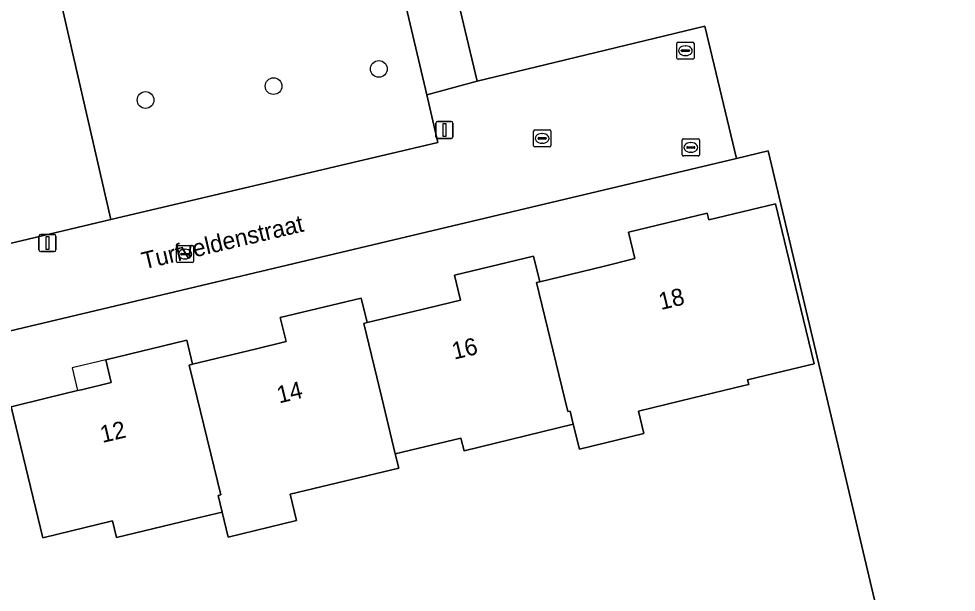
# Model space of a CAD drawing. Extents: x 162026 to 163502, y 387295 to 388169.
# Drawn here: x 163119.9 to 163174.7, y 387738.6 to 387772.2 of the extents above; entities that cross this region are included whole.
import ezdxf

# ---------------------------------------------------------------- set-up
doc = ezdxf.new("R2010")
doc.units = 0
for name, color, linetype in [('IMGEO_Boom', 7, 'Continuous'), ('IMGEO_Brandkraan', 7, 'Continuous'), ('IMGEO_Erf', 7, 'Continuous'), ('IMGEO_Groenvoorziening', 7, 'Continuous'), ('IMGEO_Kolk', 7, 'Continuous'), ('IMGEO_Lichtmast', 7, 'Continuous'), ('IMGEO_Loofbos', 7, 'Continuous'), ('IMGEO_Openbare_ruimte_label', 7, 'Continuous'), ('IMGEO_Pand', 7, 'Continuous'), ('IMGEO_Pand_nummerreeks', 7, 'Continuous'), ('IMGEO_Pand_overbouw', 7, 'Continuous'), ('IMGEO_Rioolput', 7, 'Continuous'), ('IMGEO_Voetpad_open', 7, 'Continuous')]:
    doc.layers.add(name, color=color, linetype=linetype)

msp = doc.modelspace()

# ---------------------------------------------------------------- linework, layer by layer
at = {"layer": 'IMGEO_Boom'}
for centre in [(163140.939, 387769.231), (163134.79, 387768.228), (163127.31, 387767.415)]:
    msp.add_circle(centre, 0.489, dxfattribs=at)
at = {"layer": 'IMGEO_Brandkraan'}
for p, q in [((163158.668, 387764.217), (163158.668, 387765.069)), ((163158.743, 387765.143), (163159.595, 387765.143)), ((163159.156, 387764.923), (163159.181, 387764.923)), ((163159.669, 387765.069), (163159.669, 387764.217)), ((163158.927, 387764.637), (163158.927, 387764.649)), ((163159.365, 387764.6), (163158.967, 387764.6)), ((163158.97, 387764.686), (163159.368, 387764.686)), ((163159.179, 387764.363), (163159.154, 387764.363)), ((163159.411, 387764.649), (163159.411, 387764.637)), ((163159.595, 387764.143), (163158.743, 387764.143))]:
    msp.add_line(p, q, dxfattribs=at)
for points in [[(163158.668, 387764.217), (163158.668, 387765.069)], [(163158.743, 387765.143), (163159.595, 387765.143)], [(163159.669, 387765.069), (163159.669, 387764.217)], [(163159.595, 387764.143), (163158.743, 387764.143)]]:
    msp.add_lwpolyline(points, dxfattribs=at)
for centre, radius, start, end in [((163158.745, 387765.067), 0.0765, 91.552, 178.448), ((163158.745, 387765.067), 0.0765, 91.552, 178.448), ((163159.593, 387765.067), 0.0765, 1.552, 88.448), ((163159.593, 387765.067), 0.0765, 1.552, 88.448), ((163158.745, 387764.219), 0.0765, 181.552, 268.448), ((163158.745, 387764.219), 0.0765, 181.552, 268.448), ((163158.967, 387764.646), 0.0403, 85.8775, 175.7526), ((163158.964, 387764.636), 0.0366, 178.938, 274.7102), ((163159.368, 387764.643), 0.043, 264.8664, 352.4533), ((163159.372, 387764.648), 0.0386, 1.7309, 96.639), ((163159.593, 387764.219), 0.0765, 271.552, 358.448), ((163159.593, 387764.219), 0.0765, 271.552, 358.448)]:
    msp.add_arc(centre, radius, start, end, dxfattribs=at)
for centre, major_axis, ratio, start_param, end_param in [((163159.155, 387764.643), (-0.387, 0.002), 0.722429, 4.712389, 7.853982), ((163159.18, 387764.643), (-0.39, 0.002), 0.717154, 1.570796, 4.712389)]:
    msp.add_ellipse(centre, major_axis=major_axis, ratio=ratio, start_param=start_param, end_param=end_param, dxfattribs=at)
at = {"layer": 'IMGEO_Erf'}
msp.add_lwpolyline([(163170.795, 387734.395), (163167.107, 387750), (163163.691, 387764.448), (163161.831, 387763.991), (163116.279, 387753.187)], dxfattribs=at)
msp.add_lwpolyline([(163145.918, 387746.919), (163145.739, 387747.659), (163141.899, 387746.73), (163142.099, 387745.903), (163135.754, 387744.368), (163136.126, 387742.835), (163132.132, 387741.869), (163131.778, 387743.329), (163130.463, 387743.012), (163125.603, 387741.836), (163125.368, 387742.808), (163121.309, 387741.826), (163119.456, 387749.488), (163121.574, 387750), (163123.339, 387750.427), (163123.575, 387750.484), (163125.304, 387750.902), (163124.982, 387752.236), (163129.715, 387753.381), (163130.056, 387751.971), (163133.782, 387752.872), (163135.521, 387753.293), (163135.182, 387754.694), (163139.906, 387755.837), (163140.253, 387754.403), (163143.868, 387755.277), (163145.713, 387755.723), (163145.364, 387757.169), (163149.981, 387758.285), (163150.34, 387756.797), (163154.038, 387757.692), (163155.899, 387758.142), (163155.525, 387759.689), (163160.127, 387760.802), (163160.221, 387760.414), (163164.11, 387761.355), (163165.285, 387756.496), (163166.373, 387751.995), (163166.052, 387751.917), (163162.484, 387751.054), (163162.549, 387750.787), (163162.202, 387750.703), (163159.295, 387750), (163156.108, 387749.229), (163156.426, 387747.915), (163152.654, 387747.003), (163152.301, 387748.463)], close=True, dxfattribs=at)
at = {"layer": 'IMGEO_Groenvoorziening'}
msp.add_lwpolyline([(163136.339, 387794.384), (163118.446, 387790.157), (163125.27, 387760.423), (163144.393, 387764.941), (163143.741, 387767.71), (163137.65, 387793.586)], dxfattribs=at)
msp.add_lwpolyline([(163112.724, 387782.656), (163118.461, 387758.815), (163125.27, 387760.423), (163118.446, 387790.157), (163074.487, 387779.595), (163065.879, 387777.538), (163067.318, 387771.549)], close=True, dxfattribs=at)
at = {"layer": 'IMGEO_Kolk'}
for p, q in [((163149.982, 387764.746), (163149.982, 387765.598)), ((163150.057, 387765.672), (163150.909, 387765.672)), ((163150.47, 387765.452), (163150.495, 387765.452)), ((163150.983, 387765.598), (163150.983, 387764.746)), ((163150.241, 387765.166), (163150.241, 387765.178)), ((163150.679, 387765.129), (163150.281, 387765.129)), ((163150.284, 387765.215), (163150.682, 387765.215)), ((163150.493, 387764.892), (163150.468, 387764.892)), ((163150.725, 387765.178), (163150.725, 387765.166)), ((163150.909, 387764.672), (163150.057, 387764.672)), ((163129.113, 387757.983), (163129.113, 387758.835)), ((163129.188, 387758.909), (163130.04, 387758.909)), ((163129.601, 387758.689), (163129.626, 387758.689)), ((163130.114, 387758.835), (163130.114, 387757.983)), ((163129.372, 387758.403), (163129.372, 387758.415)), ((163129.81, 387758.366), (163129.412, 387758.366)), ((163129.415, 387758.452), (163129.813, 387758.452)), ((163129.856, 387758.415), (163129.856, 387758.403)), ((163130.04, 387757.909), (163129.188, 387757.909)), ((163129.624, 387758.129), (163129.599, 387758.129))]:
    msp.add_line(p, q, dxfattribs=at)
for points in [[(163149.982, 387764.746), (163149.982, 387765.598)], [(163150.057, 387765.672), (163150.909, 387765.672)], [(163150.983, 387765.598), (163150.983, 387764.746)], [(163150.909, 387764.672), (163150.057, 387764.672)], [(163129.113, 387757.983), (163129.113, 387758.835)], [(163129.188, 387758.909), (163130.04, 387758.909)], [(163130.114, 387758.835), (163130.114, 387757.983)], [(163130.04, 387757.909), (163129.188, 387757.909)]]:
    msp.add_lwpolyline(points, dxfattribs=at)
for centre, radius, start, end in [((163150.059, 387765.596), 0.0765, 91.552, 178.448), ((163150.059, 387765.596), 0.0765, 91.552, 178.448), ((163150.907, 387765.596), 0.0765, 1.552, 88.448), ((163150.907, 387765.596), 0.0765, 1.552, 88.448), ((163150.059, 387764.748), 0.0765, 181.552, 268.448), ((163150.059, 387764.748), 0.0765, 181.552, 268.448), ((163150.281, 387765.175), 0.0403, 85.8775, 175.7526), ((163150.278, 387765.165), 0.0366, 178.938, 274.7102), ((163150.682, 387765.172), 0.043, 264.8664, 352.4533), ((163150.686, 387765.177), 0.0386, 1.7309, 96.639), ((163150.907, 387764.748), 0.0765, 271.552, 358.448), ((163150.907, 387764.748), 0.0765, 271.552, 358.448), ((163129.19, 387758.833), 0.0765, 91.552, 178.448), ((163129.19, 387758.833), 0.0765, 91.552, 178.448), ((163130.038, 387758.833), 0.0765, 1.552, 88.448), ((163130.038, 387758.833), 0.0765, 1.552, 88.448), ((163129.412, 387758.412), 0.0403, 85.8775, 175.7526), ((163129.409, 387758.402), 0.0366, 178.938, 274.7102), ((163129.813, 387758.409), 0.043, 264.8664, 352.4533), ((163129.817, 387758.414), 0.0386, 1.7309, 96.639), ((163129.19, 387757.985), 0.0765, 181.552, 268.448), ((163129.19, 387757.985), 0.0765, 181.552, 268.448), ((163130.038, 387757.985), 0.0765, 271.552, 358.448), ((163130.038, 387757.985), 0.0765, 271.552, 358.448)]:
    msp.add_arc(centre, radius, start, end, dxfattribs=at)
for centre, major_axis, ratio, start_param, end_param in [((163150.469, 387765.172), (-0.387, 0.002), 0.722429, 4.712389, 7.853982), ((163150.494, 387765.172), (-0.39, 0.002), 0.717154, 1.570796, 4.712389), ((163129.6, 387758.409), (-0.387, 0.002), 0.722429, 4.712389, 7.853982), ((163129.625, 387758.409), (-0.39, 0.002), 0.717154, 1.570796, 4.712389)]:
    msp.add_ellipse(centre, major_axis=major_axis, ratio=ratio, start_param=start_param, end_param=end_param, dxfattribs=at)
at = {"layer": 'IMGEO_Lichtmast'}
for p, q in [((163144.274, 387765.266), (163144.274, 387766.066)), ((163144.274, 387766.066), (163144.274, 387765.266)), ((163144.374, 387766.166), (163145.164, 387766.166)), ((163145.164, 387766.166), (163144.374, 387766.166)), ((163145.264, 387766.066), (163145.264, 387765.266)), ((163145.264, 387765.266), (163145.264, 387766.066)), ((163145.164, 387765.166), (163144.374, 387765.166)), ((163144.374, 387765.166), (163145.164, 387765.166)), ((163121.08, 387758.656), (163121.08, 387759.456)), ((163121.08, 387759.456), (163121.08, 387758.656)), ((163121.18, 387759.556), (163121.97, 387759.556)), ((163121.97, 387759.556), (163121.18, 387759.556)), ((163122.07, 387759.456), (163122.07, 387758.656)), ((163122.07, 387758.656), (163122.07, 387759.456)), ((163121.97, 387758.556), (163121.18, 387758.556)), ((163121.18, 387758.556), (163121.97, 387758.556))]:
    msp.add_line(p, q, dxfattribs=at)
for points in [[(163144.694, 387766.041), (163144.844, 387766.041), (163144.844, 387765.291), (163144.694, 387765.291), (163144.694, 387766.041)], [(163121.5, 387759.431), (163121.65, 387759.431), (163121.65, 387758.681), (163121.5, 387758.681), (163121.5, 387759.431)]]:
    msp.add_lwpolyline(points, dxfattribs=at)
for centre, start, end in [((163144.374, 387766.066), 90, 180), ((163144.374, 387766.066), 90, 180), ((163145.164, 387766.066), 0, 90), ((163145.164, 387766.066), 360, 90), ((163144.374, 387765.266), 180, 270), ((163144.374, 387765.266), 180, 270), ((163145.164, 387765.266), 270, 0), ((163145.164, 387765.266), 270, 0), ((163121.18, 387759.456), 90, 180), ((163121.18, 387759.456), 90, 180), ((163121.97, 387759.456), 0, 90), ((163121.97, 387759.456), 360, 90), ((163121.18, 387758.656), 180, 270), ((163121.18, 387758.656), 180, 270), ((163121.97, 387758.656), 270, 0), ((163121.97, 387758.656), 270, 0)]:
    msp.add_arc(centre, 0.1, start, end, dxfattribs=at)
at = {"layer": 'IMGEO_Loofbos'}
msp.add_lwpolyline([(163190.741, 387777.15), (163187.316, 387800.626), (163183.757, 387800.075), (163174.599, 387796.323), (163168.937, 387794.579), (163161.727, 387792.848), (163155.658, 387791.959), (163149.064, 387792.259), (163146.082, 387792.97), (163140.78, 387793.301), (163146.677, 387768.517), (163159.981, 387771.726), (163161.831, 387763.991), (163163.691, 387764.448), (163167.107, 387750), (163170.795, 387734.395), (163171.847, 387731.122), (163149.659, 387725.02), (163150.09, 387723.223), (163175.593, 387729.015), (163188.763, 387755.463), (163196.293, 387764.159)], close=True, dxfattribs=at)
at = {"layer": 'IMGEO_Pand'}
for points in [[(163152.301, 387748.463), (163152.654, 387747.003), (163156.426, 387747.915), (163156.108, 387749.229), (163159.295, 387750), (163162.202, 387750.703), (163162.549, 387750.787), (163162.484, 387751.054), (163166.052, 387751.917), (163166.373, 387751.995), (163165.285, 387756.496), (163164.11, 387761.355), (163160.221, 387760.414), (163160.127, 387760.802), (163155.525, 387759.689), (163155.899, 387758.142), (163154.038, 387757.692), (163150.34, 387756.797), (163150.146, 387756.75), (163151.783, 387750), (163151.976, 387749.204), (163152.114, 387749.234)], [(163152.114, 387749.234), (163151.976, 387749.204), (163151.783, 387750), (163150.146, 387756.75), (163150.34, 387756.797), (163149.981, 387758.285), (163145.364, 387757.169), (163145.713, 387755.723), (163143.868, 387755.277), (163140.253, 387754.403), (163140.059, 387754.356), (163141.11, 387750), (163141.899, 387746.73), (163145.739, 387747.659), (163145.918, 387746.919), (163152.301, 387748.463)], [(163129.861, 387751.923), (163130.326, 387750), (163131.698, 387744.333), (163131.545, 387744.296), (163131.778, 387743.329), (163132.132, 387741.869), (163136.126, 387742.835), (163135.754, 387744.368), (163142.099, 387745.903), (163141.899, 387746.73), (163141.11, 387750), (163140.059, 387754.356), (163140.253, 387754.403), (163139.906, 387755.837), (163135.182, 387754.694), (163135.521, 387753.293), (163133.782, 387752.872), (163130.056, 387751.971)], [(163130.326, 387750), (163129.861, 387751.923), (163130.056, 387751.971), (163129.715, 387753.381), (163124.982, 387752.236), (163125.304, 387750.902), (163123.575, 387750.484), (163123.339, 387750.427), (163121.574, 387750), (163119.456, 387749.488), (163121.309, 387741.826), (163125.368, 387742.808), (163125.603, 387741.836), (163130.463, 387743.012), (163131.778, 387743.329), (163131.545, 387744.296), (163131.698, 387744.333)]]:
    msp.add_lwpolyline(points, close=True, dxfattribs=at)
at = {"layer": 'IMGEO_Pand_overbouw'}
msp.add_lwpolyline([(163124.982, 387752.236), (163123.016, 387751.761), (163123.339, 387750.427), (163123.575, 387750.484), (163125.304, 387750.902)], close=True, dxfattribs=at)
at = {"layer": 'IMGEO_Rioolput'}
for p, q in [((163158.428, 387770.796), (163159.28, 387770.796)), ((163158.353, 387769.87), (163158.353, 387770.722)), ((163158.612, 387770.29), (163158.612, 387770.302)), ((163159.05, 387770.253), (163158.652, 387770.253)), ((163158.655, 387770.339), (163159.053, 387770.339)), ((163158.841, 387770.576), (163158.866, 387770.576)), ((163159.096, 387770.302), (163159.096, 387770.29)), ((163159.354, 387770.722), (163159.354, 387769.87)), ((163159.28, 387769.796), (163158.428, 387769.796)), ((163158.864, 387770.016), (163158.839, 387770.016))]:
    msp.add_line(p, q, dxfattribs=at)
for points in [[(163158.428, 387770.796), (163159.28, 387770.796)], [(163158.353, 387769.87), (163158.353, 387770.722)], [(163159.354, 387770.722), (163159.354, 387769.87)], [(163159.28, 387769.796), (163158.428, 387769.796)]]:
    msp.add_lwpolyline(points, dxfattribs=at)
for centre, radius, start, end in [((163158.43, 387770.72), 0.0765, 91.552, 178.448), ((163158.43, 387770.72), 0.0765, 91.552, 178.448), ((163159.278, 387770.72), 0.0765, 1.552, 88.448), ((163159.278, 387770.72), 0.0765, 1.552, 88.448), ((163158.652, 387770.299), 0.0403, 85.8775, 175.7526), ((163158.649, 387770.289), 0.0366, 178.938, 274.7102), ((163159.053, 387770.296), 0.043, 264.8664, 352.4533), ((163159.057, 387770.301), 0.0386, 1.7309, 96.639), ((163158.43, 387769.872), 0.0765, 181.552, 268.448), ((163158.43, 387769.872), 0.0765, 181.552, 268.448), ((163159.278, 387769.872), 0.0765, 271.552, 358.448), ((163159.278, 387769.872), 0.0765, 271.552, 358.448)]:
    msp.add_arc(centre, radius, start, end, dxfattribs=at)
for centre, major_axis, ratio, start_param, end_param in [((163158.84, 387770.296), (-0.387, 0.002), 0.722429, 4.712389, 7.853982), ((163158.865, 387770.296), (-0.39, 0.002), 0.717154, 1.570796, 4.712389)]:
    msp.add_ellipse(centre, major_axis=major_axis, ratio=ratio, start_param=start_param, end_param=end_param, dxfattribs=at)
at = {"layer": 'IMGEO_Voetpad_open'}
msp.add_lwpolyline([(163137.65, 387793.586), (163143.741, 387767.71), (163146.677, 387768.517), (163140.78, 387793.301)], dxfattribs=at)
msp.add_lwpolyline([(163159.981, 387771.726), (163146.677, 387768.517), (163143.741, 387767.71), (163144.393, 387764.941), (163125.27, 387760.423), (163118.461, 387758.815), (163115.112, 387758.014), (163116.279, 387753.187), (163161.831, 387763.991)], close=True, dxfattribs=at)

# ---------------------------------------------------------------- texts
at = {"layer": 'IMGEO_Openbare_ruimte_label'}
msp.add_text('Turfveldenstraat', height=1, rotation=13.3553, dxfattribs=at).set_placement((163127.213, 387757.512))
at = {"layer": 'IMGEO_Pand_nummerreeks'}
for s, rotation, p in [('18', 13.6013, (163157.425, 387755.137)), ('16', 13.3513, (163145.339, 387752.238)), ('14', 13.6097, (163135.113, 387749.675)), ('12', 13.1838, (163124.785, 387747.368))]:
    msp.add_text(s, height=1, rotation=rotation, dxfattribs=at).set_placement(p)

doc.saveas('drawing.dxf')
